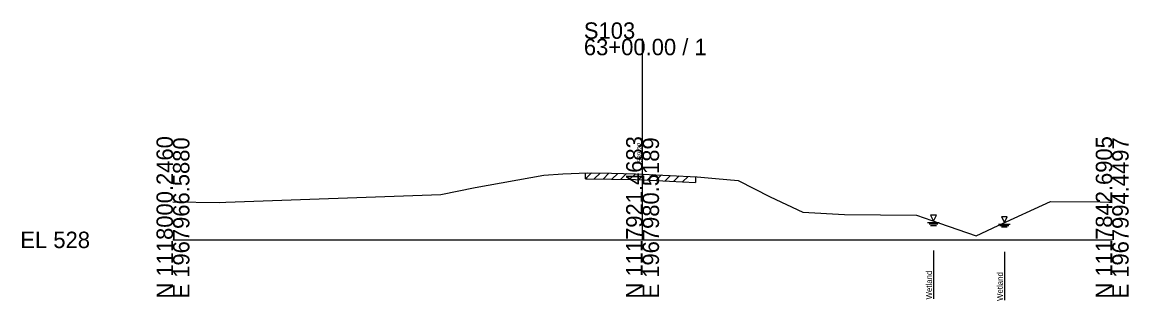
# Model space of a CAD drawing. Extents: x -26 to 163, y -10 to 45020.
# Drawn here: x -25.7 to 162.8, y 21989.6 to 22037.1 of the extents above; entities that cross this region are included whole.
import ezdxf

# ---------------------------------------------------------------- set-up
doc = ezdxf.new("R2010")
doc.units = 0
for name, color, linetype in [('RD_GPK_XS_Cell', 7, 'Continuous'), ('RD_XS_ExGround', 7, 'Continuous'), ('RD_XS_ExPaveRet', 7, 'Continuous'), ('RD_XS_EXWetland', 7, 'Continuous'), ('RD_XS_TX_Elev_EX', 7, 'Continuous')]:
    doc.layers.add(name, color=color, linetype=linetype)

msp = doc.modelspace()

# ---------------------------------------------------------------- linework, layer by layer
at = {"layer": 'RD_GPK_XS_Cell'}
for p, q in [((80, 22000), (80, 22034.29)), ((0, 22000), (80, 22000)), ((80, 22000), (160, 22000))]:
    msp.add_line(p, q, dxfattribs=at)
at = {"layer": 'RD_XS_ExGround'}
for p, q in [((63.19, 22011.06), (66.4, 22011.24)), ((66.4, 22011.24), (70.63, 22011.43)), ((70.63, 22011.43), (74.71, 22011.36)), ((74.71, 22011.36), (78.78, 22011.28)), ((78.78, 22011.28), (80, 22011.22)), ((80, 22011.22), (84.57, 22011)), ((51.48, 22008.95), (63.19, 22011.06)), ((84.57, 22011), (89.32, 22010.75)), ((89.32, 22010.75), (92.4, 22010.48)), ((92.4, 22010.48), (96.28, 22010.11)), ((96.28, 22010.11), (101.71, 22007.33)), ((8.99, 22006.42), (45.66, 22007.72)), ((45.66, 22007.72), (51.48, 22008.95)), ((0, 22006.49), (7.85, 22006.39)), ((7.85, 22006.39), (8.99, 22006.42)), ((101.71, 22007.33), (107.32, 22004.74)), ((140.57, 22002.47), (149.51, 22006.56)), ((149.51, 22006.56), (157.93, 22006.47)), ((157.93, 22006.47), (159.43, 22006.43)), ((159.43, 22006.43), (160, 22006.38)), ((107.32, 22004.74), (114.4, 22004.35)), ((114.4, 22004.35), (126.65, 22004.19)), ((126.65, 22004.19), (130.59, 22002.86)), ((130.59, 22002.86), (136.81, 22000.69)), ((136.81, 22000.69), (140.57, 22002.47))]:
    msp.add_line(p, q, dxfattribs=at)
at = {"layer": 'RD_XS_ExPaveRet'}
for p, q in [((70.28, 22010.42), (71.29, 22011.42)), ((70.28, 22010.42), (70.28, 22011.42)), ((71.78, 22010.41), (72.77, 22011.39)), ((73.29, 22010.38), (74.27, 22011.36)), ((74.79, 22010.35), (75.77, 22011.34)), ((76.29, 22010.33), (77.27, 22011.31)), ((77.79, 22010.3), (78.77, 22011.28)), ((79.29, 22010.25), (80.24, 22011.21)), ((70.28, 22010.42), (70.63, 22010.43)), ((70.63, 22010.43), (74.71, 22010.36)), ((74.71, 22010.36), (78.78, 22010.28)), ((78.78, 22010.28), (80, 22010.22)), ((80, 22010.22), (84.57, 22010)), ((80.79, 22010.18), (81.74, 22011.14)), ((82.29, 22010.11), (83.24, 22011.07)), ((83.79, 22010.04), (84.74, 22010.99)), ((84.57, 22010), (89.04, 22009.76)), ((85.29, 22009.96), (86.24, 22010.91)), ((86.79, 22009.88), (87.74, 22010.83)), ((89.04, 22010.76), (89.04, 22009.76))]:
    msp.add_line(p, q, dxfattribs=at)
at = {"layer": 'RD_XS_EXWetland'}
for p, q in [((129.05, 22004.21), (129.55, 22003.21)), ((130.05, 22004.21), (129.05, 22004.21)), ((129.55, 22003.21), (130.05, 22004.21)), ((141.13, 22003.95), (141.63, 22002.95)), ((142.13, 22003.95), (141.13, 22003.95)), ((141.63, 22002.95), (142.13, 22003.95)), ((128.55, 22002.96), (130.55, 22002.96)), ((128.8, 22002.71), (130.3, 22002.71)), ((129.05, 22002.46), (130.05, 22002.46)), ((140.63, 22002.7), (142.63, 22002.7)), ((140.88, 22002.45), (142.38, 22002.45)), ((141.13, 22002.2), (142.13, 22002.2)), ((129.55, 21998.21), (129.55, 21989.96)), ((141.63, 21997.95), (141.63, 21989.7))]:
    msp.add_line(p, q, dxfattribs=at)

# ---------------------------------------------------------------- texts
at = {"layer": 'RD_GPK_XS_Cell'}
for s, p in [('S103', (70, 22034.29)), ('63+00.00 / 1', (70, 22031.49)), ('EL 528', (-26, 21998.6))]:
    msp.add_text(s, height=2.8, dxfattribs=at).set_placement(p)
for s, p in [('N 1118000.2460', (0, 21990)), ('E 1967966.5880', (2.8, 21990)), ('N 1117921.4683', (80, 21990)), ('E 1967980.5189', (82.8, 21990)), ('N 1117842.6905', (160, 21990)), ('E 1967994.4497', (162.8, 21990))]:
    msp.add_text(s, height=2.8, rotation=90, dxfattribs=at).set_placement(p)
at = {"layer": 'RD_XS_EXWetland'}
for p in [(129.3, 21989.85), (141.38, 21989.59)]:
    msp.add_text('Wetland ', height=1, rotation=90, dxfattribs=at).set_placement(p)
at = {"layer": 'RD_XS_TX_Elev_EX'}
msp.add_text('539.22', height=0.8, rotation=90, dxfattribs=at).set_placement((79.9, 22013.22))

doc.saveas('drawing.dxf')
